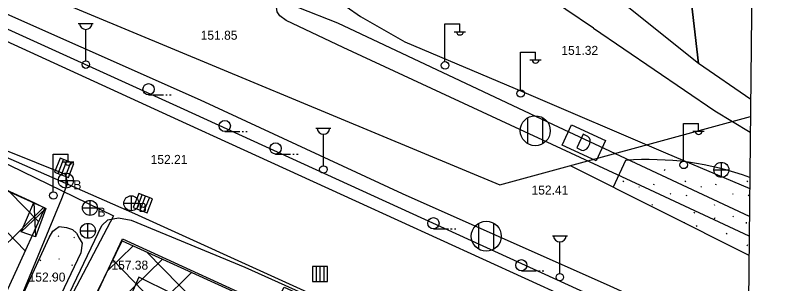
# Model space of a CAD drawing. Extents: x 419677 to 421689, y 4450851 to 4452923.
# Drawn here: x 420603.1 to 420705.3, y 4451822.5 to 4451858.3 of the extents above; entities that cross this region are included whole.
import ezdxf

# ---------------------------------------------------------------- set-up
doc = ezdxf.new("R2010")
doc.units = 0
for name, color, linetype in [('AA_HH', 7, 'Continuous'), ('Level 15', 7, 'Continuous'), ('Level 27', 7, 'Continuous'), ('Level 34', 7, 'Continuous'), ('Level 41', 7, 'Continuous'), ('Level 62', 7, 'Continuous'), ('Level 9', 7, 'Continuous')]:
    doc.layers.add(name, color=color, linetype=linetype)

msp = doc.modelspace()

# ---------------------------------------------------------------- linework, layer by layer
at = {"layer": 'AA_HH'}
for p, q in [((420611.51, 4451857.25), (420613.51, 4451857.25)), ((420660.46, 4451852.17), (420660.46, 4451857.17)), ((420660.46, 4451857.17), (420662.46, 4451857.17)), ((420662.46, 4451856.17), (420662.46, 4451857.17)), ((420612.51, 4451852.25), (420612.51, 4451856.45)), ((420661.7, 4451856.13), (420663.2, 4451856.13)), ((420670.56, 4451848.42), (420670.56, 4451853.42)), ((420670.56, 4451853.42), (420672.56, 4451853.42)), ((420672.56, 4451852.42), (420672.56, 4451853.42)), ((420671.8, 4451852.38), (420673.3, 4451852.38)), ((420620.89, 4451847.72), (420622.89, 4451847.72)), ((420623.19, 4451847.72), (420623.39, 4451847.72)), ((420623.69, 4451847.72), (420623.89, 4451847.72)), ((420671.52, 4451841.2), (420671.52, 4451844.66)), ((420673.52, 4451841.2), (420673.52, 4451844.66)), ((420692.33, 4451838.9), (420692.33, 4451843.9)), ((420692.33, 4451843.9), (420694.33, 4451843.9)), ((420694.33, 4451842.9), (420694.33, 4451843.9)), ((420643.23, 4451843.26), (420645.23, 4451843.26)), ((420631.07, 4451842.81), (420633.07, 4451842.81)), ((420633.37, 4451842.81), (420633.57, 4451842.81)), ((420633.87, 4451842.81), (420634.07, 4451842.81)), ((420644.23, 4451838.26), (420644.23, 4451842.45)), ((420693.57, 4451842.86), (420695.07, 4451842.86)), ((420608.17, 4451834.81), (420608.17, 4451839.81)), ((420608.17, 4451839.81), (420610.17, 4451839.81)), ((420610.17, 4451838.81), (420610.17, 4451839.81)), ((420637.85, 4451839.81), (420639.85, 4451839.81)), ((420640.15, 4451839.81), (420640.35, 4451839.81)), ((420640.65, 4451839.81), (420640.85, 4451839.81)), ((420609.07, 4451839.27), (420608.34, 4451837.41)), ((420609.07, 4451839.27), (420608.34, 4451837.41)), ((420608.81, 4451837.23), (420609.54, 4451839.09)), ((420610.93, 4451838.54), (420609.07, 4451839.27)), ((420610.93, 4451838.54), (420609.07, 4451839.27)), ((420609.27, 4451837.04), (420610, 4451838.9)), ((420609.41, 4451838.77), (420610.91, 4451838.77)), ((420609.78, 4451836.84), (420610.51, 4451838.7)), ((420610.2, 4451836.68), (420610.93, 4451838.54)), ((420610.2, 4451836.68), (420610.93, 4451838.54)), ((420697.39, 4451836.7), (420697.39, 4451838.7)), ((420608.34, 4451837.41), (420610.2, 4451836.68)), ((420608.34, 4451837.41), (420610.2, 4451836.68)), ((420609.85, 4451837.28), (420609.85, 4451835.28)), ((420696.37, 4451837.69), (420698.37, 4451837.69)), ((420608.85, 4451836.28), (420610.85, 4451836.28)), ((420618.58, 4451834.25), (420618.58, 4451832.25)), ((420619.57, 4451834.56), (420618.84, 4451832.7)), ((420619.57, 4451834.56), (420618.84, 4451832.7)), ((420619.31, 4451832.51), (420620.04, 4451834.37)), ((420621.43, 4451833.82), (420619.57, 4451834.56)), ((420621.43, 4451833.82), (420619.57, 4451834.56)), ((420619.77, 4451832.33), (420620.5, 4451834.19)), ((420620.28, 4451832.13), (420621.01, 4451833.99)), ((420620.7, 4451831.96), (420621.43, 4451833.82)), ((420620.7, 4451831.96), (420621.43, 4451833.82)), ((420605.59, 4451833.33), (420605.81, 4451828.75)), ((420613.07, 4451833.63), (420613.07, 4451831.63)), ((420617.58, 4451833.25), (420619.58, 4451833.25)), ((420618.84, 4451832.7), (420620.7, 4451831.96)), ((420618.84, 4451832.7), (420620.7, 4451831.96)), ((420607.19, 4451832.56), (420603.87, 4451829.45)), ((420612.07, 4451832.63), (420614.07, 4451832.63)), ((420612.8, 4451828.57), (420612.8, 4451830.57)), ((420658.92, 4451829.84), (420660.92, 4451829.84)), ((420661.22, 4451829.84), (420661.42, 4451829.84)), ((420661.72, 4451829.84), (420661.92, 4451829.84)), ((420664.98, 4451827.12), (420664.98, 4451830.58)), ((420666.98, 4451827.12), (420666.98, 4451830.58)), ((420611.78, 4451829.56), (420613.78, 4451829.56)), ((420674.8, 4451828.89), (420676.8, 4451828.89)), ((420675.8, 4451823.89), (420675.8, 4451828.09)), ((420644.79, 4451824.81), (420642.79, 4451824.81)), ((420642.79, 4451824.81), (420642.79, 4451822.81)), ((420644.79, 4451824.81), (420642.79, 4451824.81)), ((420642.79, 4451824.81), (420642.79, 4451822.81)), ((420643.3, 4451822.81), (420643.3, 4451824.81)), ((420643.79, 4451822.81), (420643.79, 4451824.81)), ((420644.34, 4451822.81), (420644.34, 4451824.81)), ((420644.79, 4451822.81), (420644.79, 4451824.81)), ((420644.79, 4451822.81), (420644.79, 4451824.81)), ((420670.66, 4451824.23), (420672.66, 4451824.23)), ((420672.96, 4451824.23), (420673.16, 4451824.23)), ((420673.46, 4451824.23), (420673.66, 4451824.23)), ((420642.79, 4451822.81), (420644.79, 4451822.81)), ((420642.79, 4451822.81), (420644.79, 4451822.81))]:
    msp.add_line(p, q, dxfattribs=at)
for points in [[(420173.1, 4452234.54), (420705.28, 4452228.91), (420698, 4451534.89), (420165.77, 4451540.51)], [(420663.21, 4451888.57), (420670.73, 4451886.75), (420672.53, 4451884.85), (420673.68, 4451886.27), (420683, 4451884.43), (420682.25, 4451882.89), (420684.44, 4451881.13), (420683.92, 4451880.37), (420686.81, 4451877.94), (420687.23, 4451878.59), (420689.36, 4451877.08), (420689.19, 4451876.8), (420691.82, 4451874.6), (420692.92, 4451863.82), (420694.29, 4451851.88), (420660.31, 4451879.12)], [(420677.35, 4451843.71), (420681.9, 4451841.62), (420680.65, 4451838.9), (420676.1, 4451840.98)], [(420678.9, 4451842.45), (420678.06, 4451840.63), (420678.69, 4451840.34), (420678.97, 4451840.31), (420679.23, 4451840.41), (420679.38, 4451840.53), (420679.59, 4451840.75), (420679.8, 4451841.2), (420679.83, 4451841.49), (420679.83, 4451841.71), (420679.74, 4451841.95), (420679.52, 4451842.16)], [(420605.59, 4451833.33), (420607.19, 4451832.56), (420605.81, 4451828.75), (420603.87, 4451829.45)], [(420612.69, 4451818.42), (420617.43, 4451828.49), (420639.16, 4451818.56), (420633.95, 4451808.18), (420629.98, 4451810.3), (420616.55, 4451816.51)], [(420619.6, 4451823.4), (420616.55, 4451816.51), (420629.98, 4451810.3), (420633.08, 4451816.7)]]:
    msp.add_lwpolyline(points, close=True, dxfattribs=at)
for points in [[(420259.33, 4452014.64), (420280.22, 4452005.26), (420315.32, 4451989.25), (420354.97, 4451971.46), (420390.5, 4451955.26), (420429.83, 4451937.11), (420466.07, 4451920.58), (420499.77, 4451905.27), (420531.24, 4451891.08), (420565.87, 4451875.12), (420595.86, 4451861.26), (420627.8, 4451847.07), (420654.75, 4451834.56), (420682.49, 4451822.25), (420700.93, 4451813.81)], [(420700.9, 4451811.3), (420693, 4451814.98), (420625.14, 4451845.99), (420547.66, 4451881.2), (420485.39, 4451909.38), (420427.57, 4451935.68), (420374.1, 4451960.33), (420319.62, 4451984.95), (420258.82, 4452012.96)], [(420700.89, 4451809.68), (420676.8, 4451820.65), (420625.95, 4451843.86), (420578.24, 4451865.75), (420535.25, 4451884.9), (420498.71, 4451901.55), (420441.8, 4451927.72), (420408.26, 4451942.85), (420377.7, 4451956.94), (420326.55, 4451980.13), (420287.45, 4451998.07), (420268.2, 4452007.01), (420258.27, 4452011.32)], [(420680.27, 4451856.61), (420661.81, 4451869.11), (420661.07, 4451869.77), (420660.26, 4451870.68), (420659.64, 4451872.68), (420659.36, 4451875.95), (420662.91, 4451888.61)], [(420701.28, 4451847.1), (420694.29, 4451851.88), (420692.92, 4451863.82), (420700.83, 4451862.84), (420701.08, 4451864.08), (420701.46, 4451864)], [(420701.09, 4451828.86), (420687.8, 4451835.04), (420646.89, 4451854.05), (420639.28, 4451857.62), (420638.42, 4451858.27), (420638.07, 4451858.78), (420637.95, 4451859.4), (420639.07, 4451862.21), (420639.42, 4451862.94), (420639.66, 4451863.13), (420640.18, 4451863.3), (420641.35, 4451863.23), (420642.95, 4451862.5), (420647.28, 4451859.5), (420649.19, 4451858.15), (420655.09, 4451854.78), (420670.98, 4451848.09), (420689.89, 4451839.96), (420701.15, 4451835.23)], [(420701.12, 4451831.48), (420674.97, 4451843.7), (420646.18, 4451857.29), (420640.93, 4451859.33)], [(420551.92, 4451842.93), (420558.37, 4451856.97), (420558.97, 4451858.15), (420590.57, 4451844.83), (420609.74, 4451837.11), (420610.06, 4451835.93), (420609.25, 4451833.86), (420600.88, 4451813.67), (420587.54, 4451784.26), (420587.05, 4451783.95), (420550.42, 4451801.85), (420510.19, 4451819.71), (420503.92, 4451822.81)], [(420680.27, 4451856.61), (420696.48, 4451845.58), (420701.23, 4451842.72)], [(420593.04, 4451839.08), (420605.59, 4451833.33)], [(420624.95, 4451790.55), (420615.55, 4451770.76), (420615.55, 4451770.72), (420614.99, 4451770.66), (420592.47, 4451781.16), (420606.06, 4451812.33), (420614.64, 4451830.26), (420615.47, 4451831.05), (420616.88, 4451831.32), (420618.57, 4451830.98), (420633.73, 4451824.71), (420678.42, 4451804.6), (420679.45, 4451807.41), (420679.49, 4451807.45), (420696.72, 4451799.5), (420698.34, 4451798.28), (420699.55, 4451796.26), (420700.5, 4451794.74), (420700.65, 4451793.98), (420700.56, 4451793.18), (420700.07, 4451791.59), (420695.15, 4451781.79), (420681.9, 4451753.38)]]:
    msp.add_lwpolyline(points, dxfattribs=at)
for centre, radius in [((420612.51, 4451851.75), 0.5), ((420660.47, 4451851.65), 0.5), ((420620.89, 4451848.47), 0.75), ((420670.57, 4451847.9), 0.5), ((420672.52, 4451842.93), 2), ((420631.07, 4451843.56), 0.75), ((420637.85, 4451840.56), 0.75), ((420692.34, 4451838.37), 0.5), ((420644.23, 4451837.76), 0.5), ((420697.37, 4451837.71), 1), ((420609.85, 4451836.28), 1), ((420608.18, 4451834.29), 0.5), ((420618.58, 4451833.25), 1), ((420613.07, 4451832.63), 1), ((420658.92, 4451830.59), 0.75), ((420665.98, 4451828.85), 2), ((420612.79, 4451829.57), 1), ((420670.66, 4451824.98), 0.75), ((420675.8, 4451823.39), 0.5)]:
    msp.add_circle(centre, radius, dxfattribs=at)
for centre, radius, start, end in [((420612.51, 4451857.28), 0.837, 183.298, 356.9072), ((420662.46, 4451856.18), 0.474, 184.8384, 355.1464), ((420672.56, 4451852.43), 0.474, 184.8384, 355.1464), ((420644.23, 4451843.29), 0.837, 183.298, 356.9072), ((420694.33, 4451842.9), 0.474, 184.8384, 355.1464), ((420610.17, 4451838.82), 0.474, 184.8384, 355.1464), ((420675.8, 4451828.92), 0.837, 183.298, 356.9072)]:
    msp.add_arc(centre, radius, start, end, dxfattribs=at)
at = {"layer": 'Level 15'}
msp.add_lwpolyline([(420588.48, 4451845.03), (420616.21, 4451831.58), (420610.39, 4451820.51), (420633.03, 4451810.28), (420638.98, 4451822.07), (420700.72, 4451793.84)], dxfattribs=at)
msp.add_lwpolyline([(420588.48, 4451845.03), (420616.21, 4451831.58), (420610.39, 4451820.51), (420633.03, 4451810.28), (420638.98, 4451822.07), (420700.72, 4451793.84)], dxfattribs=at)
at = {"layer": 'Level 27'}
for points in [[(420573.2, 4451847.75), (420586, 4451842.04), (420596.77, 4451837.25), (420607.06, 4451832.66)], [(420573.2, 4451847.75), (420586, 4451842.04), (420596.77, 4451837.25), (420607.06, 4451832.66)], [(420607.06, 4451832.66), (420602.81, 4451823.37), (420598.29, 4451813.59)], [(420607.06, 4451832.66), (420602.81, 4451823.37), (420598.29, 4451813.59)], [(420594.72, 4451781.43), (420600.22, 4451792.87), (420606.14, 4451805.17), (420609.72, 4451812.61), (420612.51, 4451818.29), (420617.35, 4451828.24)], [(420594.72, 4451781.43), (420600.22, 4451792.87), (420606.14, 4451805.17), (420609.72, 4451812.61), (420612.51, 4451818.29), (420617.35, 4451828.24)], [(420617.35, 4451828.24), (420639, 4451818.4), (420650.9, 4451812.99), (420663.8, 4451807.14), (420676.55, 4451801.34), (420691.95, 4451794.36), (420698.02, 4451791.59)], [(420617.35, 4451828.24), (420639, 4451818.4), (420650.9, 4451812.99), (420663.8, 4451807.14), (420676.55, 4451801.34), (420691.95, 4451794.36), (420698.02, 4451791.59)]]:
    msp.add_lwpolyline(points, dxfattribs=at)
at = {"layer": 'Level 34'}
for p, q in [((420604.43, 4451826.91), (420592.39, 4451839.2)), ((420604.43, 4451826.91), (420592.39, 4451839.2)), ((420606.21, 4451830.8), (420602.33, 4451834.77)), ((420606.21, 4451830.8), (420602.33, 4451834.77)), ((420590.77, 4451816.94), (420606.89, 4451832.74)), ((420590.77, 4451816.94), (420606.89, 4451832.74)), ((420615.38, 4451824.2), (420618.82, 4451827.57)), ((420615.38, 4451824.2), (420618.82, 4451827.57)), ((420665.27, 4451781.21), (420620.67, 4451826.73)), ((420665.27, 4451781.21), (420620.67, 4451826.73)), ((420610.14, 4451813.46), (420622.73, 4451825.8)), ((420610.14, 4451813.46), (420622.73, 4451825.8)), ((420654.83, 4451786.15), (420616.1, 4451825.68)), ((420654.83, 4451786.15), (420616.1, 4451825.68)), ((420605.01, 4451802.84), (420626.63, 4451824.02)), ((420605.01, 4451802.84), (420626.63, 4451824.02))]:
    msp.add_line(p, q, dxfattribs=at)
at = {"layer": 'Level 41'}
for p, q in [((420685.71, 4451838.77), (420685.78, 4451838.67)), ((420685.71, 4451838.77), (420685.78, 4451838.67)), ((420689.77, 4451837.63), (420689.84, 4451837.79)), ((420689.77, 4451837.63), (420689.84, 4451837.79)), ((420698.06, 4451837.63), (420698.07, 4451837.65)), ((420698.06, 4451837.63), (420698.07, 4451837.65)), ((420684.25, 4451836.1), (420684.32, 4451836.26)), ((420684.25, 4451836.1), (420684.32, 4451836.26)), ((420688.33, 4451835.69), (420688.4, 4451835.85)), ((420688.33, 4451835.69), (420688.4, 4451835.85)), ((420692.54, 4451836.1), (420692.61, 4451836.26)), ((420692.54, 4451836.1), (420692.61, 4451836.26)), ((420696.62, 4451835.69), (420696.69, 4451835.85)), ((420696.62, 4451835.69), (420696.69, 4451835.85)), ((420700.83, 4451836.1), (420700.9, 4451836.26)), ((420700.83, 4451836.1), (420700.9, 4451836.26)), ((420686.34, 4451835.48), (420686.41, 4451835.38)), ((420686.34, 4451835.48), (420686.41, 4451835.38)), ((420694.64, 4451835.48), (420694.71, 4451835.38)), ((420694.64, 4451835.48), (420694.71, 4451835.38)), ((420690.55, 4451834.55), (420690.62, 4451834.45)), ((420690.55, 4451834.55), (420690.62, 4451834.45)), ((420692.65, 4451834.36), (420692.72, 4451834.26)), ((420692.65, 4451834.36), (420692.72, 4451834.26)), ((420698.84, 4451834.55), (420698.91, 4451834.45)), ((420698.84, 4451834.55), (420698.91, 4451834.45)), ((420700.94, 4451834.36), (420701.01, 4451834.26)), ((420700.94, 4451834.36), (420701.01, 4451834.26)), ((420688.09, 4451833.1), (420688.17, 4451833)), ((420688.09, 4451833.1), (420688.17, 4451833)), ((420696.39, 4451833.1), (420696.46, 4451833)), ((420696.39, 4451833.1), (420696.46, 4451833)), ((420693.75, 4451831.91), (420693.82, 4451832.07)), ((420693.75, 4451831.91), (420693.82, 4451832.07)), ((420692.38, 4451830.73), (420692.38, 4451830.65)), ((420692.38, 4451830.73), (420692.38, 4451830.65)), ((420696.45, 4451831.18), (420696.52, 4451831.34)), ((420696.45, 4451831.18), (420696.52, 4451831.34)), ((420698.91, 4451831.53), (420698.98, 4451831.42)), ((420698.91, 4451831.53), (420698.98, 4451831.42)), ((420700.67, 4451830.73), (420700.69, 4451830.57)), ((420700.67, 4451830.73), (420700.69, 4451830.57)), ((420694.01, 4451830.26), (420694.08, 4451830.16)), ((420694.01, 4451830.26), (420694.08, 4451830.16)), ((420608.83, 4451828.92), (420608.9, 4451828.82)), ((420608.83, 4451828.92), (420608.9, 4451828.82)), ((420610.93, 4451828.73), (420611, 4451828.62)), ((420610.93, 4451828.73), (420611, 4451828.62)), ((420698.06, 4451829.12), (420698.13, 4451829.28)), ((420698.06, 4451829.12), (420698.13, 4451829.28)), ((420700.83, 4451827.59), (420700.9, 4451827.75)), ((420700.83, 4451827.59), (420700.9, 4451827.75)), ((420606.43, 4451825.55), (420606.5, 4451825.71)), ((420606.43, 4451825.55), (420606.5, 4451825.71)), ((420608.9, 4451825.89), (420608.97, 4451825.79)), ((420608.9, 4451825.89), (420608.97, 4451825.79)), ((420610.65, 4451825.1), (420610.67, 4451824.94)), ((420610.65, 4451825.1), (420610.67, 4451824.94)), ((420608.05, 4451823.49), (420608.12, 4451823.65)), ((420608.05, 4451823.49), (420608.12, 4451823.65))]:
    msp.add_line(p, q, dxfattribs=at)
at = {"layer": 'Level 62'}
for p, q in [((420684.57, 4451838.96), (420682.94, 4451835.39)), ((420684.57, 4451838.96), (420682.94, 4451835.39)), ((420611.84, 4451826.62), (420605.79, 4451813.98)), ((420611.84, 4451826.62), (420605.79, 4451813.98))]:
    msp.add_line(p, q, dxfattribs=at)
for points in [[(420511.91, 4451876), (420536.77, 4451866.86), (420555.82, 4451859.86), (420572.82, 4451852.3), (420587.63, 4451845.7), (420598.39, 4451840.9), (420619, 4451831.88)], [(420511.91, 4451876), (420536.77, 4451866.86), (420555.82, 4451859.86), (420572.82, 4451852.3), (420587.63, 4451845.7), (420598.39, 4451840.9), (420619, 4451831.88)], [(420701.06, 4451826.3), (420677.21, 4451838.26)], [(420701.06, 4451826.3), (420677.21, 4451838.26)], [(420619, 4451831.88), (420640.66, 4451822.04), (420652.56, 4451816.63), (420665.46, 4451810.79), (420678.21, 4451804.99), (420693.6, 4451798), (420700.73, 4451794.84)], [(420619, 4451831.88), (420640.66, 4451822.04), (420652.56, 4451816.63), (420665.46, 4451810.79), (420678.21, 4451804.99), (420693.6, 4451798), (420700.73, 4451794.84)], [(420605.79, 4451813.98), (420605.43, 4451813.45), (420605.06, 4451813.1), (420604.55, 4451812.72), (420603.94, 4451812.42), (420602.86, 4451812.59), (420602.02, 4451813.09), (420601.54, 4451813.63), (420601.36, 4451814.24), (420601.37, 4451814.86), (420601.48, 4451815.33), (420601.79, 4451815.96), (420607.61, 4451828.69), (420608.11, 4451829.53), (420608.45, 4451829.8), (420608.95, 4451830.13), (420609.92, 4451830.03), (420610.73, 4451829.73), (420611.26, 4451829.24), (420611.63, 4451828.59), (420612.03, 4451827.92), (420611.84, 4451826.62)], [(420605.79, 4451813.98), (420605.43, 4451813.45), (420605.06, 4451813.1), (420604.55, 4451812.72), (420603.94, 4451812.42), (420602.86, 4451812.59), (420602.02, 4451813.09), (420601.54, 4451813.63), (420601.36, 4451814.24), (420601.37, 4451814.86), (420601.48, 4451815.33), (420601.79, 4451815.96), (420607.61, 4451828.69), (420608.11, 4451829.53), (420608.45, 4451829.8), (420608.95, 4451830.13), (420609.92, 4451830.03), (420610.73, 4451829.73), (420611.26, 4451829.24), (420611.63, 4451828.59), (420612.03, 4451827.92), (420611.84, 4451826.62)], [(420701.06, 4451826.3), (420701.06, 4451826.3)], [(420701.06, 4451826.3), (420701.06, 4451826.3)]]:
    msp.add_lwpolyline(points, dxfattribs=at)
for start, end in [(69.8602, 94.5247), (69.8602, 94.5247), (69.8551, 69.8602), (69.8551, 69.8602)]:
    msp.add_arc((420687.66, 4451799.86), 39.22, start, end, dxfattribs=at)
at = {"layer": 'Level 9'}
for p, q in [((420521.87, 4451896.46), (420667.78, 4451835.69)), ((420521.87, 4451896.46), (420667.78, 4451835.69)), ((420667.78, 4451835.69), (420701.25, 4451844.81)), ((420667.78, 4451835.69), (420701.25, 4451844.81))]:
    msp.add_line(p, q, dxfattribs=at)

# ---------------------------------------------------------------- texts
at = {"layer": 'AA_HH'}
for s, p in [('151.85 ', (420627.85, 4451855.07)), ('151.32 ', (420676, 4451853.05)), ('152.21 ', (420621.17, 4451838.5)), ('152.41 ', (420672.02, 4451834.41))]:
    msp.add_text(s, height=1.2, rotation=0.0026, dxfattribs=at).set_placement(p)
for s, p in [('B', (420610.85, 4451835.11)), ('B', (420614.07, 4451831.47)), ('B', (420619.58, 4451832.09)), ('157.38', (420615.93, 4451824.39)), ('152.90 ', (420604.88, 4451822.8))]:
    msp.add_text(s, height=1.2, dxfattribs=at).set_placement(p)

doc.saveas('drawing.dxf')
